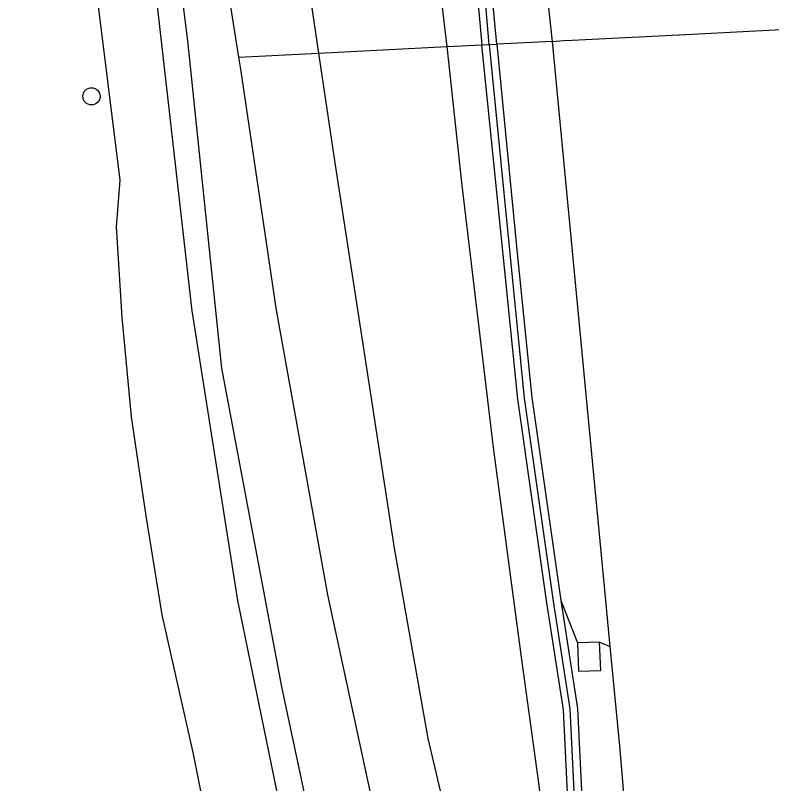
# Model space of a CAD drawing. Extents: x 156414 to 157775, y 382335 to 383765.
# Drawn here: x 157636.51 to 157679.56, y 382887.82 to 382931.57 of the extents above; entities that cross this region are included whole.
import ezdxf

# ---------------------------------------------------------------- set-up
doc = ezdxf.new("R2010")
doc.units = 0
for name, color, linetype in [('IMGEO_Berm_groen', 7, 'Continuous'), ('IMGEO_Boom', 7, 'Continuous'), ('IMGEO_Geluidsscherm', 7, 'Continuous'), ('IMGEO_Grasland_overig', 7, 'Continuous'), ('IMGEO_Groenvoorziening', 7, 'Continuous'), ('IMGEO_Muur', 7, 'Continuous'), ('IMGEO_Rijbaan_autoweg', 7, 'Continuous'), ('IMGEO_Waterloop', 7, 'Continuous')]:
    doc.layers.add(name, color=color, linetype=linetype)

msp = doc.modelspace()

# ---------------------------------------------------------------- linework, layer by layer
at = {"layer": 'IMGEO_Berm_groen'}
for points in [[(157661.096, 382929.794), (157659.94, 382939.455), (157658.679, 382953.092), (157657.516, 382966.893), (157656.211, 382978.582), (157656.401, 382985.518), (157655.922, 382992.503), (157655.25, 383003.156), (157654.414, 383013.882), (157654.505, 383015.404), (157654.96, 383016.517), (157655.593, 383017.239), (157656.422, 383017.756), (157657.242, 383018.112)], [(157661.096, 382929.794), (157663.07, 382929.895)], [(157667.077, 382930.081), (157663.913, 382929.937)], [(157653.758, 382929.422), (157661.096, 382929.794)], [(157678.872, 382798.207), (157678.743, 382799.123), (157677.756, 382805.499), (157676.581, 382814.528), (157675.51, 382822.815), (157674.76, 382828.595), (157674.488, 382831.548), (157674.1, 382835.523), (157672.769, 382843.331), (157671.485, 382851.142), (157670.493, 382857.658), (157669.129, 382868.803), (157667.933, 382875.707), (157667.466, 382878.301), (157667.175, 382881.155), (157666.278, 382888.142), (157665.315, 382895.033), (157663.73, 382906.962), (157661.94, 382921.894), (157661.096, 382929.794)], [(157649.234, 382929.187), (157653.758, 382929.422)], [(157687.115, 382715.393), (157686.596, 382718.206), (157686.397, 382719.285), (157685.255, 382725.472), (157683.315, 382738.912), (157680.763, 382756.338), (157678.535, 382769.502), (157676.049, 382785.083), (157673.301, 382801.719), (157670.844, 382817.265), (157669.291, 382828.965), (157667.136, 382841.051), (157664.431, 382853.105), (157660.812, 382868.728), (157657.429, 382884.053), (157654.293, 382898.576), (157651.38, 382914.79), (157649.342, 382928.504), (157649.234, 382929.187)], [(157653.758, 382929.422), (157654.692, 382923.185), (157656.471, 382911.615), (157658.081, 382901.227), (157659.991, 382890.386), (157662.414, 382880.082), (157664.505, 382870.417), (157666.559, 382860.516), (157669.468, 382848.226), (157671.811, 382836.051), (157673.521, 382827.628), (157674.773, 382818.79), (157676.389, 382807.785)], [(157667.555, 382898.246), (157668.502, 382895.832)], [(157668.502, 382895.832), (157668.565, 382894.218), (157669.83, 382894.268), (157669.767, 382895.882)], [(157669.767, 382895.882), (157668.502, 382895.832)], [(157669.767, 382895.882), (157670.372, 382895.636)]]:
    msp.add_lwpolyline(points, dxfattribs=at)
at = {"layer": 'IMGEO_Boom'}
msp.add_circle((157640.839, 382926.96), 0.489, dxfattribs=at)
at = {"layer": 'IMGEO_Geluidsscherm'}
for points in [[(157663.484, 382929.916), (157658.258, 382990.86), (157656.726, 383015.395)], [(157663.484, 382929.916), (157664.652, 382918.015), (157665.473, 382909.777), (157667.128, 382898.205), (157668.073, 382892.075), (157668.527, 382882.733)]]:
    msp.add_lwpolyline(points, dxfattribs=at)
at = {"layer": 'IMGEO_Grasland_overig'}
for points in [[(157647.623, 382972.671), (157648.5, 382965.955), (157650.97, 382948.004), (157652.873, 382935.489), (157653.758, 382929.422)], [(157649.234, 382929.187), (157647.276, 382941.576), (157645.579, 382954.614), (157643.984, 382966.406), (157643.891, 382970.187)]]:
    msp.add_lwpolyline(points, dxfattribs=at)
at = {"layer": 'IMGEO_Groenvoorziening'}
msp.add_lwpolyline([(157648.284, 382881.32), (157646.625, 382889.598), (157644.865, 382897.436), (157643.957, 382903.079), (157643.123, 382908.715), (157642.593, 382914.379), (157642.257, 382919.53), (157642.475, 382922.182), (157641.084, 382933.339), (157640.53, 382940.983), (157639.509, 382950.224), (157638.482, 382958.066), (157637.746, 382964.151), (157637.485, 382965.204), (157636.984, 382968.959), (157636.79, 382970.642), (157636.632, 382971.89), (157636.509, 382973.209), (157637.092, 382973.977), (157637.834, 382974.232), (157642.693, 382974.528), (157642.934, 382974.252), (157643.358, 382972.932), (157643.891, 382970.187)], dxfattribs=at)
at = {"layer": 'IMGEO_Muur'}
for points in [[(157663.913, 382929.937), (157662.197, 382948.105), (157660.347, 382969.421), (157658.271, 382996.287), (157657.387, 383010.179), (157657.09, 383015.474), (157656.34, 383015.426), (157656.874, 383005.85), (157657.665, 382993.695), (157658.656, 382980.532), (157659.604, 382968.913), (157660.71, 382955.644), (157662.343, 382937.871), (157663.07, 382929.895)], [(157663.07, 382929.895), (157663.913, 382929.937)], [(157668.739, 382878.699), (157668.165, 382882.551), (157667.705, 382892.018), (157666.764, 382898.128), (157665.107, 382909.711), (157664.285, 382917.958), (157663.07, 382929.895)], [(157663.913, 382929.937), (157665.081, 382918.037), (157665.901, 382909.808), (157667.555, 382898.246)], [(157667.555, 382898.246), (157668.502, 382892.098), (157668.957, 382882.735), (157673.333, 382853.213), (157676.323, 382833.348), (157676.913, 382831.079), (157679.62, 382808.808), (157681.639, 382792.098), (157682.865, 382783.802), (157685.318, 382767.209), (157689.12, 382742.326), (157691.913, 382725.773), (157698.936, 382685.112), (157699.76, 382679.219), (157700.418, 382671.31), (157702.265, 382648.326), (157703.19, 382639.164), (157703.414, 382633.923)]]:
    msp.add_lwpolyline(points, dxfattribs=at)
at = {"layer": 'IMGEO_Rijbaan_autoweg'}
for points in [[(157667.077, 382930.081), (157666.105, 382939.153), (157664.67, 382956.56), (157663.841, 382966.804), (157662.516, 382981.179), (157662.388, 382982.662), (157661.458, 382994.879), (157660.152, 383009.8), (157659.764, 383016.47)], [(157667.077, 382930.081), (157667.72, 382930.148), (157668.213, 382930.156), (157671.629, 382930.329), (157675.035, 382930.502), (157678.282, 382930.667), (157682.003, 382930.856)], [(157670.372, 382895.636), (157670.075, 382898.653), (157668.972, 382910.381), (157667.077, 382930.081)], [(157700.415, 382677.799), (157698.45, 382691.21), (157695.713, 382706.916), (157692.849, 382722.949), (157690.387, 382737.779), (157688.074, 382752.343), (157685.669, 382768.13), (157683.459, 382782.77), (157681.841, 382794.763), (157680.149, 382807.953), (157678.317, 382822.545), (157676.848, 382834.47), (157674.572, 382851.276), (157675.043, 382851.395), (157674.414, 382856.319), (157672.971, 382868.903), (157671.568, 382882.247), (157670.928, 382889.973), (157670.372, 382895.636)]]:
    msp.add_lwpolyline(points, dxfattribs=at)
at = {"layer": 'IMGEO_Waterloop'}
for points in [[(157639.569, 382969.37), (157639.464, 382971.003), (157641.052, 382971.086), (157641.138, 382969.476), (157641.202, 382969.036), (157642.598, 382959.701), (157644.59, 382943.89), (157646.315, 382930.132), (157648.245, 382911.487), (157651.654, 382893.335), (157654.816, 382878.551)], [(157666.951, 382813.561), (157663.419, 382832.37), (157659.148, 382851.426), (157654.097, 382874.301), (157649.169, 382898.243), (157646.582, 382914.752), (157644.282, 382934.958), (157642.352, 382948.819), (157640.709, 382960.422), (157640.709, 382963.377), (157639.518, 382969.177), (157639.569, 382969.37)]]:
    msp.add_lwpolyline(points, dxfattribs=at)

doc.saveas('drawing.dxf')
